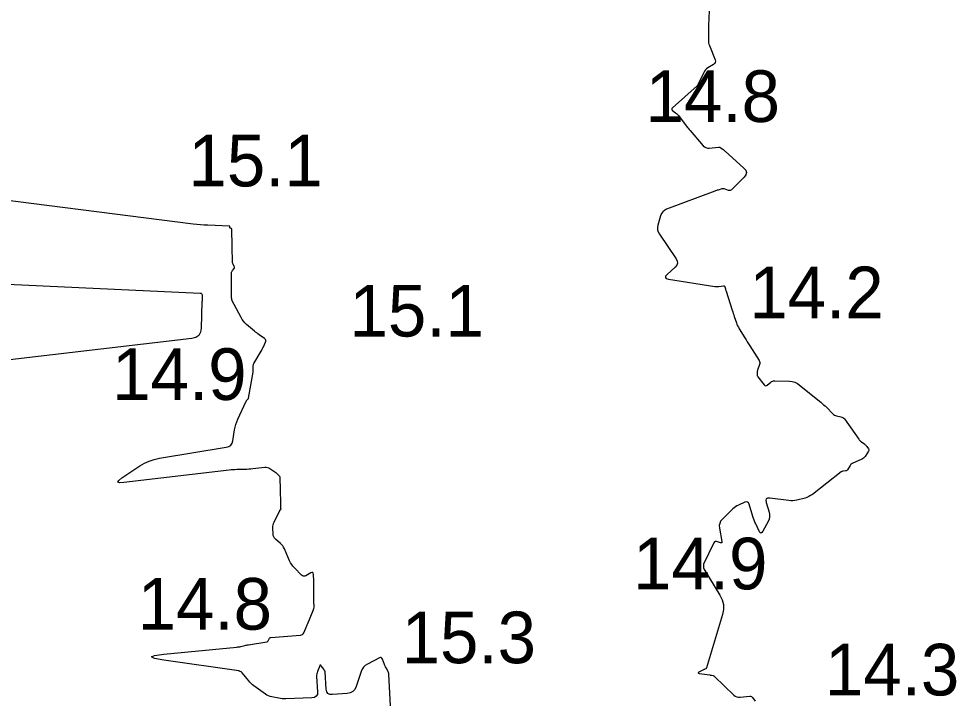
# Model space of a CAD drawing. Extents: x 1023796 to 1112670, y 656573 to 837340.
# Drawn here: x 1101368.5 to 1101459.2, y 689963.1 to 690029 of the extents above; entities that cross this region are included whole.
import ezdxf

# ---------------------------------------------------------------- set-up
doc = ezdxf.new("R2010")
doc.units = 0
doc.layers.add('V-CHAN-CONT-15FT', color=7, linetype='Continuous')
doc.layers.add('V-TOPO-SOUN', color=7, linetype='Continuous')

msp = doc.modelspace()

# ---------------------------------------------------------------- linework, layer by layer
at = {"layer": 'V-CHAN-CONT-15FT'}
for points in [[(1101435.39, 690031.234), (1101435.243, 690028.346), (1101435.241, 690028.291), (1101435.24, 690028.235), (1101435.239, 690028.179), (1101435.24, 690028.123), (1101435.245, 690027.899), (1101435.245, 690027.843), (1101435.246, 690027.787), (1101435.245, 690027.731), (1101435.245, 690027.675), (1101435.23, 690026.956), (1101435.234, 690026.819), (1101435.251, 690026.684), (1101435.282, 690026.552), (1101435.327, 690026.422), (1101435.883, 690025.045), (1101435.918, 690024.905), (1101435.904, 690024.782), (1101435.841, 690024.676), (1101435.73, 690024.585), (1101435.187, 690024.255), (1101435.06, 690024.165), (1101434.95, 690024.059), (1101434.857, 690023.939), (1101434.78, 690023.803), (1101434.222, 690022.62), (1101434.217, 690022.61), (1101434.212, 690022.601), (1101434.206, 690022.592), (1101434.2, 690022.584), (1101434.174, 690022.55), (1101434.167, 690022.542), (1101434.16, 690022.534), (1101434.153, 690022.526), (1101434.145, 690022.519), (1101431.751, 690020.378), (1101431.698, 690020.315), (1101431.682, 690020.254), (1101431.703, 690020.194), (1101431.759, 690020.136), (1101432.06, 690019.904), (1101432.132, 690019.844), (1101432.201, 690019.779), (1101432.265, 690019.711), (1101432.325, 690019.637), (1101433.174, 690018.532), (1101433.197, 690018.503), (1101433.22, 690018.474), (1101433.244, 690018.445), (1101433.268, 690018.417), (1101433.389, 690018.277), (1101433.438, 690018.22), (1101433.462, 690018.192), (1101434.728, 690016.726), (1101434.849, 690016.613), (1101434.984, 690016.538), (1101435.135, 690016.5), (1101435.301, 690016.499), (1101436.205, 690016.594), (1101436.27, 690016.595), (1101436.331, 690016.584), (1101436.389, 690016.561), (1101436.443, 690016.526), (1101436.653, 690016.362), (1101436.705, 690016.321), (1101436.757, 690016.278), (1101436.807, 690016.235), (1101436.857, 690016.191), (1101438.678, 690014.558), (1101438.857, 690014.344), (1101438.921, 690014.127), (1101438.869, 690013.907), (1101438.702, 690013.683), (1101437.482, 690012.458), (1101437.417, 690012.407), (1101437.347, 690012.38), (1101437.271, 690012.376), (1101437.191, 690012.395), (1101436.858, 690012.52), (1101436.775, 690012.545), (1101436.691, 690012.555), (1101436.606, 690012.551), (1101436.522, 690012.533), (1101436.181, 690012.433), (1101436.096, 690012.407), (1101436.011, 690012.379), (1101435.927, 690012.35), (1101435.844, 690012.32), (1101431.175, 690010.565), (1101430.973, 690010.463), (1101430.81, 690010.325), (1101430.687, 690010.15), (1101430.604, 690009.94), (1101430.35, 690009.024), (1101430.311, 690008.799), (1101430.321, 690008.582), (1101430.38, 690008.373), (1101430.489, 690008.172), (1101432.12, 690005.756), (1101432.225, 690005.541), (1101432.244, 690005.336), (1101432.177, 690005.142), (1101432.023, 690004.958), (1101431.234, 690004.243), (1101431.095, 690004.082), (1101431.07, 690003.954), (1101431.16, 690003.862), (1101431.366, 690003.803), (1101435.862, 690003.097), (1101435.957, 690003.085), (1101436.052, 690003.08), (1101436.147, 690003.083), (1101436.242, 690003.092), (1101436.707, 690003.152), (1101436.756, 690003.152), (1101436.794, 690003.137), (1101436.822, 690003.106), (1101436.84, 690003.061), (1101436.891, 690002.852), (1101436.905, 690002.8), (1101436.919, 690002.748), (1101436.934, 690002.696), (1101436.95, 690002.644), (1101437.541, 690000.797), (1101437.59, 690000.644), (1101437.639, 690000.492), (1101437.69, 690000.34), (1101437.74, 690000.188), (1101437.945, 689999.582), (1101438, 689999.432), (1101438.063, 689999.286), (1101438.135, 689999.144), (1101438.214, 689999.005), (1101438.761, 689998.113), (1101438.88, 689997.919), (1101439, 689997.725), (1101439.121, 689997.532), (1101439.243, 689997.34), (1101440.142, 689995.928), (1101440.19, 689995.832), (1101440.213, 689995.734), (1101440.211, 689995.633), (1101440.185, 689995.529), (1101439.994, 689995.006), (1101439.977, 689994.952), (1101439.965, 689994.898), (1101439.957, 689994.842), (1101439.955, 689994.786), (1101439.955, 689994.558), (1101439.959, 689994.503), (1101439.972, 689994.451), (1101439.994, 689994.401), (1101440.025, 689994.355), (1101440.627, 689993.581), (1101440.697, 689993.514), (1101440.77, 689993.486), (1101440.848, 689993.497), (1101440.931, 689993.546), (1101441.27, 689993.82), (1101441.358, 689993.88), (1101441.452, 689993.921), (1101441.552, 689993.945), (1101441.658, 689993.952), (1101443.091, 689993.917), (1101443.359, 689993.889), (1101443.611, 689993.819), (1101443.847, 689993.708), (1101444.068, 689993.555), (1101446.114, 689991.885), (1101446.254, 689991.768), (1101446.391, 689991.647), (1101446.525, 689991.523), (1101446.656, 689991.395), (1101447.28, 689990.772), (1101447.36, 689990.703), (1101447.448, 689990.647), (1101447.542, 689990.605), (1101447.644, 689990.576), (1101448.066, 689990.487), (1101448.167, 689990.456), (1101448.256, 689990.41), (1101448.335, 689990.346), (1101448.403, 689990.267), (1101449.788, 689988.326), (1101449.844, 689988.253), (1101449.905, 689988.185), (1101449.972, 689988.122), (1101450.043, 689988.063), (1101450.373, 689987.812), (1101450.428, 689987.767), (1101450.478, 689987.719), (1101450.525, 689987.666), (1101450.567, 689987.61), (1101450.728, 689987.376), (1101450.758, 689987.318), (1101450.769, 689987.259), (1101450.759, 689987.2), (1101450.73, 689987.141), (1101450.401, 689986.647), (1101450.327, 689986.552), (1101450.243, 689986.47), (1101450.147, 689986.401), (1101450.04, 689986.346), (1101449.227, 689985.995), (1101449.142, 689985.951), (1101449.066, 689985.896), (1101449.001, 689985.829), (1101448.945, 689985.751), (1101448.698, 689985.348), (1101448.664, 689985.305), (1101448.624, 689985.272), (1101448.578, 689985.25), (1101448.524, 689985.239), (1101448.296, 689985.217), (1101448.241, 689985.207), (1101448.188, 689985.191), (1101448.139, 689985.167), (1101448.092, 689985.135), (1101445.298, 689982.965), (1101445.134, 689982.85), (1101444.962, 689982.754), (1101444.781, 689982.675), (1101444.59, 689982.615), (1101443.812, 689982.41), (1101443.617, 689982.369), (1101443.42, 689982.346), (1101443.222, 689982.343), (1101443.023, 689982.359), (1101441.17, 689982.597), (1101440.966, 689982.594), (1101440.84, 689982.526), (1101440.793, 689982.39), (1101440.825, 689982.188), (1101441.113, 689981.247), (1101441.16, 689981.014), (1101441.161, 689980.786), (1101441.114, 689980.563), (1101441.019, 689980.345), (1101440.493, 689979.389), (1101440.401, 689979.263), (1101440.313, 689979.223), (1101440.228, 689979.269), (1101440.145, 689979.401), (1101439.822, 689980.1), (1101439.744, 689980.275), (1101439.672, 689980.454), (1101439.607, 689980.634), (1101439.548, 689980.817), (1101439.185, 689982.008), (1101439.122, 689982.141), (1101439.033, 689982.218), (1101438.917, 689982.237), (1101438.774, 689982.199), (1101438.151, 689981.933), (1101438, 689981.86), (1101437.858, 689981.774), (1101437.724, 689981.674), (1101437.599, 689981.562), (1101436.574, 689980.55), (1101436.423, 689980.365), (1101436.328, 689980.162), (1101436.289, 689979.941), (1101436.306, 689979.703), (1101436.543, 689978.409), (1101436.547, 689978.33), (1101436.523, 689978.282), (1101436.473, 689978.266), (1101436.396, 689978.281), (1101436.032, 689978.403), (1101435.947, 689978.419), (1101435.875, 689978.406), (1101435.815, 689978.363), (1101435.768, 689978.291), (1101434.776, 689976.2), (1101434.762, 689976.166), (1101434.753, 689976.131), (1101434.748, 689976.094), (1101434.747, 689976.057), (1101434.753, 689975.906), (1101434.757, 689975.869), (1101434.765, 689975.834), (1101434.778, 689975.799), (1101434.795, 689975.767), (1101436.358, 689973.198), (1101436.573, 689972.752), (1101436.685, 689972.294), (1101436.692, 689971.822), (1101436.597, 689971.336), (1101435.046, 689966.164), (1101435.035, 689966.139), (1101435.021, 689966.117), (1101435.002, 689966.099), (1101434.978, 689966.085), (1101434.875, 689966.037), (1101434.849, 689966.025), (1101434.824, 689966.012), (1101434.798, 689965.999), (1101434.773, 689965.986), (1101434.317, 689965.748), (1101434.254, 689965.708), (1101434.237, 689965.675), (1101434.264, 689965.65), (1101434.336, 689965.633), (1101435.381, 689965.484), (1101435.42, 689965.478), (1101435.46, 689965.471), (1101435.499, 689965.463), (1101435.537, 689965.454), (1101435.692, 689965.417), (1101435.73, 689965.406), (1101435.765, 689965.389), (1101435.797, 689965.369), (1101435.827, 689965.343), (1101437.691, 689963.533), (1101437.829, 689963.424), (1101437.979, 689963.352), (1101438.142, 689963.317), (1101438.318, 689963.318), (1101439.248, 689963.421), (1101439.325, 689963.421), (1101439.393, 689963.402), (1101439.454, 689963.364), (1101439.506, 689963.307), (1101439.767, 689962.949)], [(1101404.446, 689962.479), (1101404.296, 689965.551), (1101404.287, 689965.637), (1101404.268, 689965.719), (1101404.239, 689965.799), (1101404.201, 689965.876), (1101404.028, 689966.179), (1101403.987, 689966.255), (1101403.948, 689966.333), (1101403.913, 689966.412), (1101403.881, 689966.493), (1101403.684, 689967.017), (1101403.633, 689967.11), (1101403.566, 689967.16), (1101403.482, 689967.168), (1101403.382, 689967.133), (1101402.227, 689966.53), (1101402.017, 689966.396), (1101401.843, 689966.229), (1101401.707, 689966.032), (1101401.606, 689965.803), (1101401.124, 689964.36), (1101400.99, 689964.081), (1101400.8, 689963.875), (1101400.554, 689963.742), (1101400.251, 689963.681), (1101398.84, 689963.576), (1101398.586, 689963.593), (1101398.4, 689963.688), (1101398.281, 689963.86), (1101398.23, 689964.109), (1101398.13, 689965.79), (1101398.127, 689965.814), (1101398.121, 689965.836), (1101398.112, 689965.858), (1101398.099, 689965.878), (1101398.043, 689965.957), (1101398.029, 689965.976), (1101398.015, 689965.996), (1101398.001, 689966.016), (1101397.988, 689966.036), (1101397.749, 689966.381), (1101397.706, 689966.429), (1101397.668, 689966.442), (1101397.633, 689966.42), (1101397.602, 689966.365), (1101397.385, 689965.817), (1101397.345, 689965.7), (1101397.319, 689965.581), (1101397.307, 689965.461), (1101397.308, 689965.338), (1101397.396, 689963.856), (1101397.375, 689963.603), (1101397.277, 689963.419), (1101397.103, 689963.305), (1101396.853, 689963.261), (1101394.322, 689963.177), (1101394.151, 689963.176), (1101393.981, 689963.185), (1101393.812, 689963.202), (1101393.644, 689963.229), (1101392.971, 689963.355), (1101392.806, 689963.395), (1101392.649, 689963.453), (1101392.499, 689963.527), (1101392.357, 689963.619), (1101391.243, 689964.421), (1101391.102, 689964.53), (1101390.97, 689964.648), (1101390.845, 689964.774), (1101390.729, 689964.909), (1101390.095, 689965.701), (1101390.075, 689965.723), (1101390.054, 689965.743), (1101390.03, 689965.76), (1101390.004, 689965.775), (1101389.897, 689965.83), (1101389.87, 689965.843), (1101389.842, 689965.853), (1101389.814, 689965.861), (1101389.785, 689965.867), (1101382.507, 689966.924), (1101381.606, 689967.091), (1101381.308, 689967.244), (1101381.613, 689967.381), (1101382.521, 689967.504), (1101389.589, 689968.18), (1101389.685, 689968.191), (1101389.78, 689968.205), (1101389.874, 689968.222), (1101389.968, 689968.243), (1101390.343, 689968.333), (1101390.437, 689968.354), (1101390.531, 689968.374), (1101390.625, 689968.391), (1101390.72, 689968.407), (1101392.47, 689968.679), (1101392.52, 689968.693), (1101392.562, 689968.717), (1101392.595, 689968.751), (1101392.621, 689968.796), (1101392.707, 689968.996), (1101392.733, 689969.041), (1101392.766, 689969.074), (1101392.808, 689969.095), (1101392.859, 689969.105), (1101395.733, 689969.337), (1101395.844, 689969.359), (1101395.936, 689969.406), (1101396.011, 689969.477), (1101396.068, 689969.574), (1101396.261, 689970.011), (1101396.309, 689970.121), (1101396.356, 689970.23), (1101396.403, 689970.34), (1101396.449, 689970.451), (1101396.981, 689971.726), (1101397.017, 689971.827), (1101397.041, 689971.93), (1101397.053, 689972.035), (1101397.053, 689972.142), (1101397.032, 689972.574), (1101397.028, 689972.682), (1101397.025, 689972.79), (1101397.024, 689972.898), (1101397.024, 689973.006), (1101397.033, 689974.02), (1101397.033, 689974.168), (1101397.032, 689974.316), (1101397.028, 689974.464), (1101397.023, 689974.611), (1101396.996, 689975.225), (1101396.976, 689975.336), (1101396.928, 689975.396), (1101396.852, 689975.405), (1101396.747, 689975.362), (1101396.273, 689975.089), (1101396.158, 689975.042), (1101396.048, 689975.036), (1101395.943, 689975.072), (1101395.845, 689975.149), (1101395.156, 689975.853), (1101395.018, 689976.008), (1101394.894, 689976.174), (1101394.787, 689976.35), (1101394.695, 689976.537), (1101394.18, 689977.708), (1101394.11, 689977.848), (1101394.025, 689977.977), (1101393.926, 689978.095), (1101393.813, 689978.203), (1101393.317, 689978.628), (1101393.219, 689978.73), (1101393.148, 689978.846), (1101393.104, 689978.974), (1101393.087, 689979.115), (1101393.074, 689979.706), (1101393.079, 689979.852), (1101393.101, 689979.994), (1101393.14, 689980.132), (1101393.196, 689980.267), (1101393.743, 689981.407), (1101393.752, 689981.423), (1101393.763, 689981.439), (1101393.775, 689981.453), (1101393.789, 689981.466), (1101393.871, 689981.53), (1101393.874, 689981.534), (1101393.876, 689981.538), (1101393.875, 689981.542), (1101393.872, 689981.546), (1101393.855, 689981.562), (1101393.851, 689981.566), (1101393.849, 689981.571), (1101393.847, 689981.576), (1101393.846, 689981.582), (1101393.793, 689983.949), (1101393.791, 689984.023), (1101393.789, 689984.098), (1101393.787, 689984.172), (1101393.783, 689984.247), (1101393.769, 689984.585), (1101393.762, 689984.638), (1101393.746, 689984.686), (1101393.72, 689984.73), (1101393.686, 689984.77), (1101393.53, 689984.922), (1101393.491, 689984.959), (1101393.449, 689984.994), (1101393.406, 689985.027), (1101393.362, 689985.058), (1101392.78, 689985.445), (1101392.665, 689985.508), (1101392.545, 689985.549), (1101392.42, 689985.568), (1101392.288, 689985.564), (1101391.14, 689985.436), (1101390.948, 689985.416), (1101390.755, 689985.401), (1101390.562, 689985.39), (1101390.369, 689985.383), (1101389.596, 689985.363), (1101389.402, 689985.356), (1101389.21, 689985.344), (1101389.017, 689985.328), (1101388.825, 689985.308), (1101378.63, 689984.109), (1101378.231, 689984.092), (1101378.07, 689984.162), (1101378.147, 689984.32), (1101378.462, 689984.565), (1101380.199, 689985.72), (1101380.643, 689985.984), (1101381.107, 689986.196), (1101381.592, 689986.357), (1101382.096, 689986.467), (1101388.564, 689987.53), (1101388.803, 689987.601), (1101388.987, 689987.728), (1101389.115, 689987.911), (1101389.188, 689988.149), (1101389.369, 689989.214), (1101389.423, 689989.477), (1101389.494, 689989.736), (1101389.581, 689989.989), (1101389.686, 689990.236), (1101390.492, 689991.985), (1101390.507, 689992.013), (1101390.523, 689992.04), (1101390.542, 689992.065), (1101390.563, 689992.089), (1101390.651, 689992.18), (1101390.671, 689992.204), (1101390.687, 689992.23), (1101390.699, 689992.258), (1101390.706, 689992.289), (1101391.154, 689994.803), (1101391.164, 689994.873), (1101391.171, 689994.943), (1101391.174, 689995.013), (1101391.174, 689995.083), (1101391.165, 689995.365), (1101391.167, 689995.434), (1101391.179, 689995.501), (1101391.2, 689995.566), (1101391.231, 689995.628), (1101391.926, 689996.829), (1101391.986, 689996.934), (1101392.043, 689997.04), (1101392.099, 689997.147), (1101392.153, 689997.255), (1101392.364, 689997.688), (1101392.398, 689997.792), (1101392.394, 689997.885), (1101392.353, 689997.97), (1101392.273, 689998.044), (1101391.749, 689998.416), (1101391.629, 689998.503), (1101391.512, 689998.592), (1101391.397, 689998.684), (1101391.284, 689998.778), (1101390.526, 689999.422), (1101390.37, 689999.567), (1101390.23, 689999.726), (1101390.106, 689999.897), (1101389.999, 690000.081), (1101389.111, 690001.777), (1101389.099, 690001.802), (1101389.09, 690001.829), (1101389.084, 690001.856), (1101389.082, 690001.884), (1101389.077, 690001.998), (1101389.076, 690002.027), (1101389.076, 690002.055), (1101389.075, 690002.084), (1101389.075, 690002.112), (1101389.075, 690004.414), (1101389.08, 690004.474), (1101389.095, 690004.53), (1101389.119, 690004.583), (1101389.154, 690004.632), (1101389.311, 690004.822), (1101389.342, 690004.871), (1101389.357, 690004.921), (1101389.354, 690004.973), (1101389.336, 690005.028), (1101389.219, 690005.264), (1101389.194, 690005.323), (1101389.176, 690005.383), (1101389.164, 690005.445), (1101389.159, 690005.509), (1101389.132, 690006.865), (1101389.129, 690007.009), (1101389.126, 690007.153), (1101389.123, 690007.297), (1101389.119, 690007.441), (1101389.101, 690008.207), (1101389.1, 690008.256), (1101389.099, 690008.305), (1101389.098, 690008.354), (1101389.097, 690008.403), (1101389.093, 690008.653), (1101389.09, 690008.674), (1101389.081, 690008.69), (1101389.067, 690008.701), (1101389.047, 690008.708), (1101388.958, 690008.726), (1101388.938, 690008.733), (1101388.924, 690008.745), (1101388.916, 690008.76), (1101388.913, 690008.781), (1101388.913, 690008.885), (1101388.91, 690008.907), (1101388.901, 690008.923), (1101388.885, 690008.933), (1101388.863, 690008.937), (1101386.767, 690009.019), (1101386.409, 690009.037), (1101386.052, 690009.062), (1101385.696, 690009.096), (1101385.341, 690009.137), (1101362.057, 690012.088)], [(1101362.501, 690003.55), (1101386.043, 690002.457), (1101386.117, 690002.443), (1101386.17, 690002.409), (1101386.201, 690002.355), (1101386.212, 690002.28), (1101386.212, 690001.943), (1101386.212, 690001.858), (1101386.211, 690001.774), (1101386.21, 690001.69), (1101386.208, 690001.605), (1101386.144, 689999.067), (1101386.079, 689998.666), (1101385.904, 689998.364), (1101385.619, 689998.162), (1101385.226, 689998.06), (1101362.89, 689995.447)]]:
    msp.add_lwpolyline(points, dxfattribs=at)

# ---------------------------------------------------------------- texts
at = {"layer": 'V-TOPO-SOUN'}
for s, p in [('14.8 ', (1101429.152, 690019.02)), ('15.1 ', (1101384.897, 690012.78)), ('14.2 ', (1101439.192, 690000.02)), ('15.1 ', (1101400.487, 689998.25)), ('14.9 ', (1101377.512, 689992.11)), ('14.9 ', (1101427.942, 689973.77)), ('14.8 ', (1101379.972, 689969.87)), ('15.3 ', (1101405.532, 689966.62)), ('14.3 ', (1101446.512, 689963.5))]:
    msp.add_text(s, height=5, dxfattribs=at).set_placement(p)

doc.saveas('drawing.dxf')
